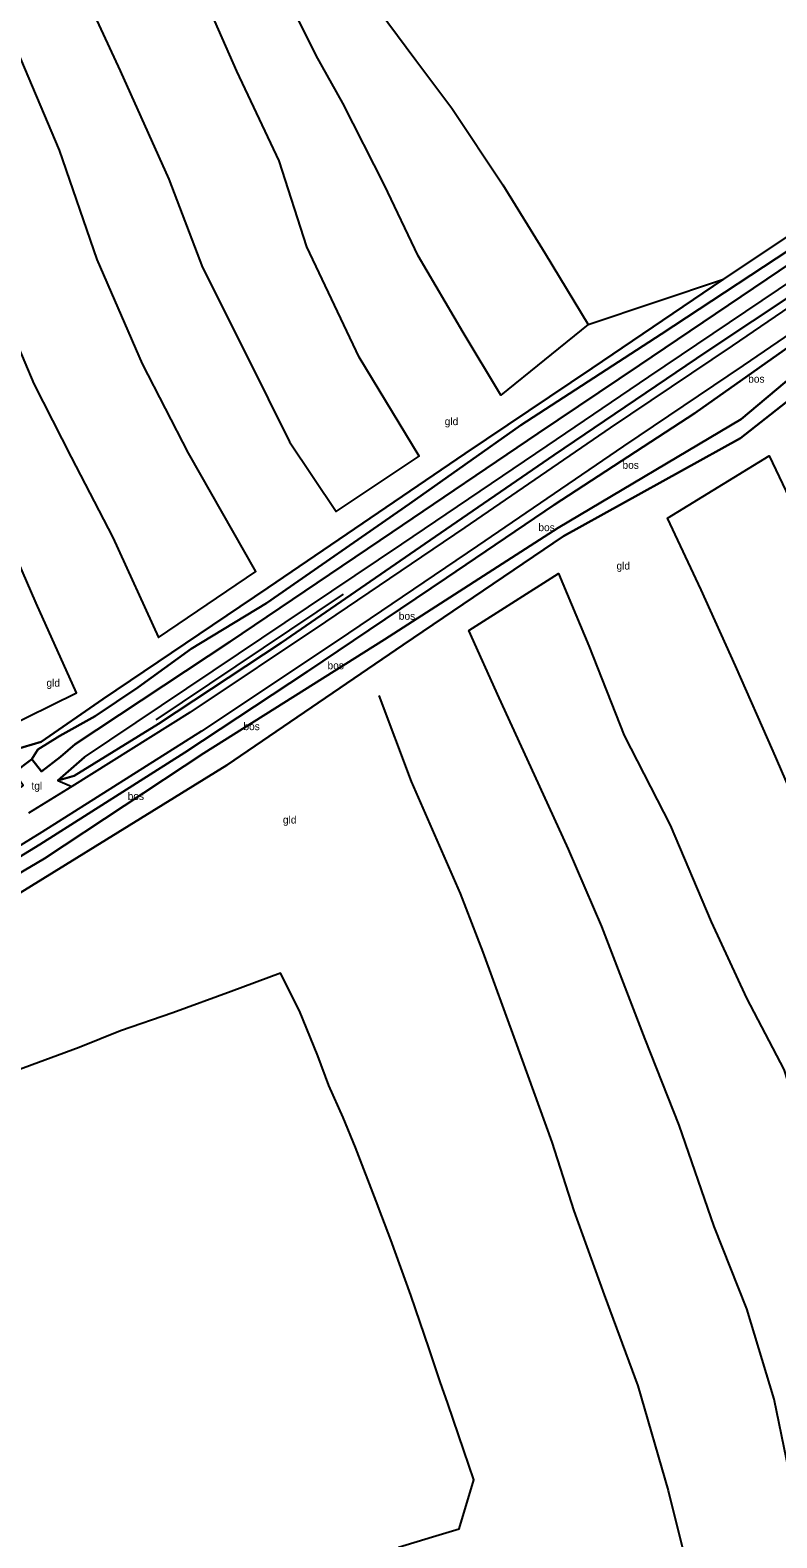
# Model space of a CAD drawing. Extents: x 154825 to 158680, y 370717 to 378075.
# Drawn here: x 156903 to 157001.4, y 374582.3 to 374780.9 of the extents above; entities that cross this region are included whole.
import ezdxf

# ---------------------------------------------------------------- set-up
doc = ezdxf.new("R2010")
doc.units = 0
for name, color, linetype in [('bos(vs)', 7, 'Continuous'), ('grasland_productiegrasl(vs)', 7, 'Continuous'), ('hoogteverschillijn', 7, 'Continuous'), ('maaiveldlijn algemeen - bomenrij', 7, 'Continuous'), ('maaiveldlijn algemeen - gesloten verharding', 7, 'Continuous'), ('maaiveldlijn algemeen - onverhard', 7, 'Continuous'), ('maaiveldlijn algemeen - open verharding', 7, 'Continuous'), ('talud(boven)', 7, 'Continuous'), ('talud(onder)', 7, 'Continuous'), ('tegelverh(vs)', 7, 'Continuous'), ('vlak_Bos', 7, 'Continuous'), ('vlak_Grasland', 7, 'Continuous'), ('vlak_Grazige_vegetatie', 7, 'Continuous')]:
    doc.layers.add(name, color=color, linetype=linetype)

msp = doc.modelspace()

# ---------------------------------------------------------------- linework, layer by layer
at = {"layer": 'hoogteverschillijn'}
for points in [[(156908.7, 374788.96), (156914.88, 374775.56), (156921.28, 374761.27), (156925.72, 374749.64), (156931.56, 374738.02), (156937.21, 374726.7), (156943.32, 374717.52), (156954.26, 374724.79), (156946.37, 374737.86), (156939.47, 374752.36), (156935.82, 374763.72), (156930.26, 374775.52), (156924.63, 374788.32)], [(156945.31, 374788.47), (156953.84, 374776.96), (156958.57, 374770.63), (156965.3, 374760.56), (156970.86, 374751.49), (156976.52, 374742.17), (156965.01, 374732.85), (156960.05, 374741.09), (156954.14, 374751.21), (156949.72, 374760.48), (156944.23, 374771.31), (156940.7, 374777.59), (156937.46, 374784.13)], [(156898.74, 374745.56), (156903.52, 374734.35), (156908.41, 374724.66), (156913.92, 374714.09), (156919.91, 374700.91), (156932.77, 374709.61), (156923.88, 374725.19), (156917.82, 374736.97), (156911.85, 374750.73), (156906.89, 374765.1), (156900.83, 374779.42)], [(157038.96, 374580.76), (157035.62, 374591.84), (157030.46, 374609.78), (157023.51, 374629.61), (157017.73, 374644.4), (157011.13, 374660.93), (157005.77, 374674.71), (157000.92, 374685.97), (156995.94, 374697.18), (156991.43, 374707.2), (156986.97, 374716.65), (157000.39, 374724.83), (157005.28, 374714.64), (157010.81, 374702.55), (157016.48, 374691.18), (157023.59, 374674.78), (157027.72, 374662.89), (157033.7, 374650.55), (157040.25, 374633.71), (157044.87, 374615.48), (157048.78, 374602.43), (157051.72, 374592.13), (157053.3, 374583.19), (157055.09, 374575.94)], [(156899.34, 374688.81), (156909.11, 374693.65), (156903.82, 374705.44), (156898.94, 374716.58)], [(157007.35, 374574.52), (157004.28, 374584.81), (157001.06, 374600.62), (156997.43, 374612.52), (156993.12, 374623.36), (156988.52, 374636.71), (156984.06, 374648.01), (156978.35, 374662.86), (156973.95, 374673.05), (156969.47, 374682.82), (156964.83, 374692.96), (156960.8, 374701.84), (156972.64, 374709.34), (156976.64, 374699.84), (156981.27, 374688.03), (156987.35, 374676.22), (156992.76, 374663.49), (156997.39, 374653.41), (157002.33, 374644.02), (157007, 374629.53), (157012.25, 374617.09), (157016.98, 374604.97), (157020.93, 374587.71), (157025.42, 374573.42)], [(156948.98, 374693.27), (156953.23, 374681.97), (156959.66, 374667.22), (156962.66, 374659.46), (156966.9, 374647.82), (156971.76, 374634.44), (156974.65, 374625.43), (156978.63, 374614.33), (156983.07, 374602.37), (156987.08, 374588.57), (156990.32, 374575.55)]]:
    msp.add_lwpolyline(points, dxfattribs=at)
at = {"layer": 'maaiveldlijn algemeen - bomenrij'}
msp.add_lwpolyline([(156919.62, 374690.08), (156944.32, 374706.61)], dxfattribs=at)
at = {"layer": 'maaiveldlijn algemeen - gesloten verharding'}
for points in [[(156908.93, 374686.88), (156929.31, 374700.36), (156950.7, 374714.79), (156969.9, 374727.78), (156983.32, 374736.79), (157006.71, 374752.59), (157020.18, 374761.71), (157027.87, 374766.76), (157035.68, 374771.18), (157043.1, 374774.16), (157050.6, 374775.73), (157054.73, 374776)], [(156910.17, 374685.18), (156930.46, 374698.77), (156951.98, 374713.21), (156971.14, 374726.15), (156984.55, 374735.27), (157007.93, 374751.01), (157021.46, 374760.19), (157029.01, 374765.08), (157036.64, 374769.39), (157043.65, 374772.22), (157050.97, 374773.75), (157054.92, 374773.91)], [(157058.6, 374771.83), (157053.73, 374771.53), (157045.22, 374769.71), (157038.94, 374767.46), (157031.29, 374763.24), (157011.53, 374750.26), (156995.5, 374739.35), (156979.43, 374728.54), (156960.29, 374715.43), (156941.93, 374703), (156924.07, 374691.06), (156908.52, 374681.28), (156902.82, 374677.77)], [(157013.3, 374747.92), (156996.95, 374736.77), (156981.21, 374726.14), (156961.94, 374713.01), (156943.62, 374700.59), (156925.58, 374688.58), (156904.56, 374675.28), (156893.34, 374668.37)]]:
    msp.add_lwpolyline(points, dxfattribs=at)
at = {"layer": 'maaiveldlijn algemeen - onverhard'}
for points in [[(156906.67, 374682.08), (156908.8, 374682.7), (156919.94, 374689.54), (156936.08, 374700.24), (156955.74, 374713.74), (156972, 374724.93), (156992.18, 374738.58), (157010.11, 374750.51), (157025.32, 374760.57), (157040.4, 374769.03), (157044.41, 374770.24), (157049.15, 374771.76), (157055.05, 374772.28), (157058.57, 374772.39)], [(157058.79, 374767.5), (157053.23, 374767.29), (157044.62, 374765.16), (157036.01, 374761.41), (157026.76, 374755.54), (157007.61, 374742.48), (156990.57, 374730.49), (156972.05, 374718.4), (156957.88, 374708.78), (156939.57, 374696.45), (156923.4, 374685.78), (156904.31, 374673.64), (156896.07, 374668.65), (156879.45, 374658.2), (156864.22, 374649.12), (156848.69, 374640.08), (156832.16, 374629.8), (156816.8, 374620.8), (156800.84, 374610.97), (156785.45, 374602.17), (156769.9, 374592.43), (156758.26, 374585.38)]]:
    msp.add_lwpolyline(points, dxfattribs=at)
at = {"layer": 'maaiveldlijn algemeen - open verharding'}
for points in [[(156840.89, 374641.46), (156839.7, 374643.15), (156843.66, 374645.69), (156843.39, 374647.16), (156842.87, 374646.83), (156842.15, 374646.8), (156841.44, 374648.01), (156842.94, 374649.01), (156842.58, 374649.83), (156846.36, 374651.17), (156848.4, 374648.87), (156866.6, 374659.85), (156882.36, 374669.24), (156895.21, 374676.93), (156902.1, 374681.41), (156900.91, 374683.13), (156903.23, 374684.89), (156904.51, 374683.28), (156907.01, 374685.21), (156908.93, 374686.88)], [(156910.17, 374685.18), (156906.67, 374682.08), (156908.52, 374681.28)]]:
    msp.add_lwpolyline(points, dxfattribs=at)
at = {"layer": 'talud(boven)'}
for points in [[(157067.46, 374785.06), (157065.34, 374782.84), (157063.18, 374781.81), (157057.11, 374779.57), (157050.45, 374777.84), (157044.98, 374776.46), (157038.19, 374773.59), (157032.11, 374770.58), (157025.07, 374766.4), (157006.33, 374754.12), (156986.16, 374740.89), (156967.67, 374728.9), (156953.01, 374718.51), (156934.16, 374705.45), (156924.22, 374699.42), (156917.21, 374694.35), (156911.58, 374690.58), (156906.95, 374687.99), (156904.02, 374686.19), (156903.23, 374684.89)], [(156772.96, 374590.6), (156775.72, 374594.3), (156792.67, 374604.26), (156817.36, 374618.73), (156826.88, 374624.27), (156846.11, 374636.24), (156862.8, 374646.07), (156884.7, 374659.93), (156904.91, 374671.81), (156925.89, 374685.68), (156949.71, 374700.68), (156972.57, 374715.38), (156996.68, 374729.67), (157010.4, 374741.2), (157022.62, 374750.04), (157030.71, 374754.72), (157041.7, 374761.71), (157045.38, 374763.26), (157052.52, 374764.99), (157055.09, 374764.98), (157057.28, 374765.21), (157058.53, 374764.94), (157063.79, 374759.97), (157063.01, 374758.47)]]:
    msp.add_lwpolyline(points, dxfattribs=at)
at = {"layer": 'talud(onder)'}
for points in [[(157066.08, 374785.29), (157065.76, 374784.59), (157062.71, 374783.71), (157056.46, 374781.82), (157048.33, 374779.45), (157042.28, 374777.13), (157036.32, 374774.55), (157027.45, 374769.57), (157015.6, 374762.27), (156994.36, 374748.1), (156977.05, 374736.39), (156960.33, 374725.15), (156934.34, 374707.46), (156912.59, 374692.79), (156904.49, 374687.16), (156900.93, 374686.12), (156896.33, 374689.54)], [(156772.96, 374590.6), (156787.56, 374599.51), (156812.49, 374614.45), (156826.88, 374622.79), (156844.14, 374633.1), (156865.61, 374645.77), (156891.78, 374661.17), (156928.95, 374684.11), (156952.17, 374699.94), (156973.3, 374714.25), (156996.6, 374727.17), (157013.29, 374740.31), (157036.54, 374756.04), (157041.47, 374758.97), (157047.28, 374762.15), (157052.37, 374763.33), (157055.33, 374763.63), (157058.53, 374763.29), (157059.33, 374761.44), (157062.06, 374759.39), (157063.01, 374758.47)]]:
    msp.add_lwpolyline(points, dxfattribs=at)
at = {"layer": 'vlak_Bos'}
for points in [[(157063.18, 374781.81), (157057.11, 374779.57), (157050.45, 374777.84), (157044.98, 374776.46), (157038.19, 374773.59), (157032.11, 374770.58), (157025.07, 374766.4), (157006.33, 374754.12), (156986.16, 374740.89), (156967.67, 374728.9), (156953.01, 374718.51), (156934.16, 374705.45), (156924.22, 374699.42), (156917.21, 374694.35), (156911.58, 374690.58), (156906.95, 374687.99), (156904.02, 374686.19), (156903.23, 374684.89), (156900.91, 374683.13)], [(156900.93, 374686.12), (156904.49, 374687.16), (156912.59, 374692.79), (156934.34, 374707.46), (156960.33, 374725.15), (156977.05, 374736.39), (156994.36, 374748.1), (157015.6, 374762.27), (157027.45, 374769.57), (157036.32, 374774.55), (157042.28, 374777.13), (157048.33, 374779.45), (157056.46, 374781.82)], [(156884.7, 374659.93), (156904.91, 374671.81), (156925.89, 374685.68), (156949.71, 374700.68), (156972.57, 374715.38), (156996.68, 374729.67), (157010.4, 374741.2)], [(157013.29, 374740.31), (156996.6, 374727.17), (156973.3, 374714.25), (156952.17, 374699.94), (156928.95, 374684.11), (156891.78, 374661.17)]]:
    msp.add_lwpolyline(points, dxfattribs=at)
at = {"layer": 'vlak_Grasland'}
for points in [[(156900.95, 374839.95), (156911.99, 374828.26), (156921.33, 374817.45), (156929.01, 374808.56), (156938.97, 374796.86), (156945.31, 374788.47), (156953.84, 374776.96), (156958.57, 374770.63), (156965.3, 374760.56), (156970.86, 374751.49), (156976.52, 374742.17), (156994.36, 374748.1), (156977.05, 374736.39), (156960.33, 374725.15), (156934.34, 374707.46), (156912.59, 374692.79), (156904.49, 374687.16), (156900.93, 374686.12)], [(156891.78, 374661.17), (156928.95, 374684.11), (156952.17, 374699.94), (156973.3, 374714.25), (156996.6, 374727.17), (157013.29, 374740.31)], [(156951.56, 374581.09), (156956.05, 374582.45), (156959.54, 374583.54), (156961.48, 374589.97), (156960.16, 374593.85), (156958.06, 374600.03), (156957.06, 374602.87), (156955.58, 374607.23), (156953.18, 374614.29), (156950.53, 374621.57), (156949.37, 374624.71), (156948.62, 374626.69), (156945.88, 374633.75), (156944.28, 374637.72), (156942.37, 374641.93), (156940.91, 374645.84), (156938.51, 374651.73), (156936.01, 374656.73), (156929.5, 374654.28), (156921.81, 374651.48), (156914.94, 374649.12), (156909.47, 374646.92), (156901.26, 374643.91)]]:
    msp.add_lwpolyline(points, dxfattribs=at)
at = {"layer": 'vlak_Grazige_vegetatie'}
for points in [[(157006.71, 374752.59), (156983.32, 374736.79), (156969.9, 374727.78), (156950.7, 374714.79), (156929.31, 374700.36), (156908.93, 374686.88), (156907.01, 374685.21), (156904.51, 374683.28), (156903.23, 374684.89), (156904.02, 374686.19), (156906.95, 374687.99), (156911.58, 374690.58), (156917.21, 374694.35), (156924.22, 374699.42), (156934.16, 374705.45), (156953.01, 374718.51), (156967.67, 374728.9), (156986.16, 374740.89), (157006.33, 374754.12)], [(157010.11, 374750.51), (156992.18, 374738.58), (156972, 374724.93), (156955.74, 374713.74), (156936.08, 374700.24), (156919.94, 374689.54), (156908.8, 374682.7), (156906.67, 374682.08), (156910.17, 374685.18), (156930.46, 374698.77), (156951.98, 374713.21), (156971.14, 374726.15), (156984.55, 374735.27), (157007.93, 374751.01)], [(156896.07, 374668.65), (156904.31, 374673.64), (156923.4, 374685.78), (156939.57, 374696.45), (156957.88, 374708.78), (156972.05, 374718.4), (156990.57, 374730.49), (157007.61, 374742.48)], [(157010.4, 374741.2), (156996.68, 374729.67), (156972.57, 374715.38), (156949.71, 374700.68), (156925.89, 374685.68), (156904.91, 374671.81), (156884.7, 374659.93)]]:
    msp.add_lwpolyline(points, dxfattribs=at)

# ---------------------------------------------------------------- texts
at = {"layer": 'bos(vs)'}
for p in [(156997.62, 374734.49), (156981.06, 374723.14), (156969.98, 374714.93), (156951.59, 374703.26), (156942.2, 374696.74), (156931.12, 374688.72), (156915.87, 374679.53)]:
    msp.add_text('bos', height=1, dxfattribs=at).set_placement(p)
at = {"layer": 'grasland_productiegrasl(vs)'}
for p in [(156957.64, 374728.89), (156980.27, 374709.87), (156905.17, 374694.45), (156936.32, 374676.42)]:
    msp.add_text('gld', height=1, dxfattribs=at).set_placement(p)
at = {"layer": 'tegelverh(vs)'}
msp.add_text('tgl', height=1, dxfattribs=at).set_placement((156903.19, 374680.89))

doc.saveas('drawing.dxf')
